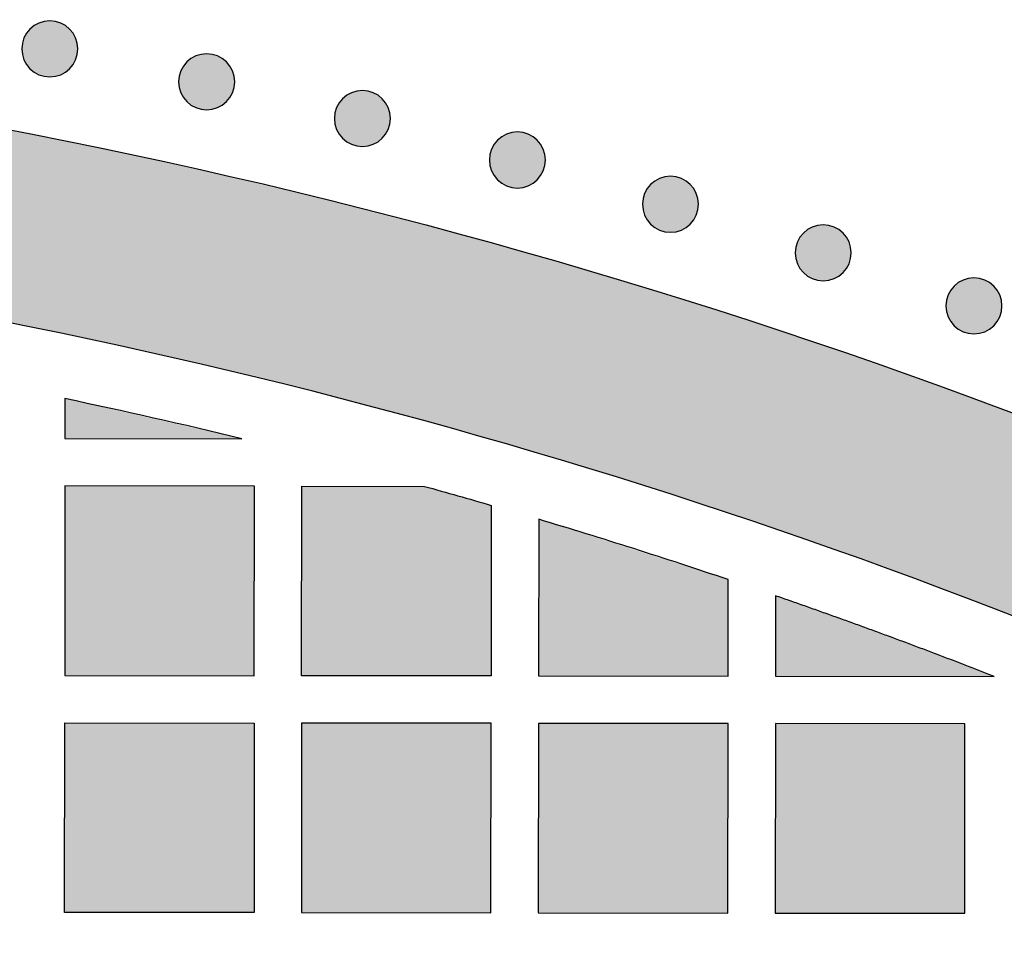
# Model space of a CAD drawing. Header units: millimetres. Extents: x -3873 to -97, y 912 to 4165.
# Tile 559 of 656: x -1581 to -1519, y 3239 to 3297. Entities that reach past the tile are written whole.
import ezdxf

# ---------------------------------------------------------------- set-up
doc = ezdxf.new("R2010")
doc.units = ezdxf.units.MM
doc.layers.add('pattern', color=7, linetype='Continuous', true_color=0x000000)

msp = doc.modelspace()

# ---------------------------------------------------------------- hatches: boundary and pattern name
at = {"layer": 'pattern'}
for points in [[(-1434.479, 3213.175), (-1440.339, 3217.333), (-1446.294, 3221.389), (-1452.341, 3225.34), (-1458.479, 3229.183), (-1464.704, 3232.916), (-1471.012, 3236.535), (-1477.402, 3240.037), (-1483.87, 3243.421), (-1490.412, 3246.684), (-1497.025, 3249.822), (-1503.706, 3252.835), (-1510.451, 3255.719), (-1517.256, 3258.473), (-1524.118, 3261.095), (-1531.032, 3263.584), (-1537.995, 3265.937), (-1545.002, 3268.153), (-1552.05, 3270.232), (-1559.135, 3272.172), (-1566.252, 3273.971), (-1573.398, 3275.631), (-1580.568, 3277.149), (-1587.757, 3278.525), (-1594.963, 3279.759), (-1602.18, 3280.852), (-1609.405, 3281.802), (-1616.633, 3282.611), (-1623.86, 3283.278), (-1631.083, 3283.805), (-1638.296, 3284.192), (-1645.497, 3284.439), (-1652.681, 3284.548), (-1652.669, 3296.548), (-1644.275, 3296.411), (-1635.855, 3296.091), (-1627.416, 3295.586), (-1618.962, 3294.895), (-1610.502, 3294.016), (-1602.039, 3292.948), (-1593.582, 3291.691), (-1585.136, 3290.245), (-1576.707, 3288.609), (-1568.302, 3286.783), (-1559.927, 3284.768), (-1551.589, 3282.565), (-1543.293, 3280.174), (-1535.047, 3277.598), (-1526.856, 3274.836), (-1518.727, 3271.892), (-1510.665, 3268.768), (-1502.677, 3265.465), (-1494.769, 3261.987), (-1486.946, 3258.336), (-1479.213, 3254.516), (-1471.577, 3250.53), (-1464.043, 3246.382), (-1456.615, 3242.075), (-1449.299, 3237.613), (-1442.099, 3233.002), (-1435.02, 3228.244), (-1428.065, 3223.346), (-1421.24, 3218.311), (-1414.548, 3213.144), (-1407.992, 3207.852), (-1401.575, 3202.437), (-1403.718, 3202.747), (-1405.858, 3203.106), (-1407.992, 3203.515), (-1410.119, 3203.973), (-1412.237, 3204.48), (-1414.344, 3205.036), (-1416.439, 3205.641), (-1418.521, 3206.294), (-1420.587, 3206.994), (-1422.635, 3207.742), (-1424.665, 3208.536), (-1426.675, 3209.376), (-1428.662, 3210.261), (-1430.626, 3211.189), (-1432.566, 3212.161)], [(-1580.308, 3295.956), (-1580.28, 3295.983), (-1580.251, 3296.01), (-1580.221, 3296.037), (-1580.19, 3296.063), (-1580.159, 3296.089), (-1580.126, 3296.114), (-1580.093, 3296.139), (-1580.059, 3296.163), (-1580.024, 3296.186), (-1579.988, 3296.209), (-1579.952, 3296.231), (-1579.914, 3296.252), (-1579.876, 3296.273), (-1579.838, 3296.292), (-1579.798, 3296.311), (-1579.758, 3296.329), (-1579.717, 3296.346), (-1579.676, 3296.362), (-1579.634, 3296.377), (-1579.591, 3296.391), (-1579.548, 3296.404), (-1579.505, 3296.416), (-1579.461, 3296.427), (-1579.417, 3296.437), (-1579.372, 3296.446), (-1579.327, 3296.453), (-1579.282, 3296.46), (-1579.236, 3296.465), (-1579.191, 3296.469), (-1579.145, 3296.472), (-1579.099, 3296.474), (-1579.053, 3296.474), (-1579.007, 3296.474), (-1578.961, 3296.472), (-1578.916, 3296.469), (-1578.87, 3296.465), (-1578.824, 3296.459), (-1578.779, 3296.453), (-1578.734, 3296.445), (-1578.69, 3296.436), (-1578.645, 3296.426), (-1578.601, 3296.415), (-1578.558, 3296.403), (-1578.515, 3296.39), (-1578.473, 3296.376), (-1578.431, 3296.361), (-1578.389, 3296.345), (-1578.349, 3296.328), (-1578.309, 3296.31), (-1578.269, 3296.291), (-1578.23, 3296.271), (-1578.192, 3296.251), (-1578.155, 3296.229), (-1578.119, 3296.207), (-1578.083, 3296.184), (-1578.048, 3296.161), (-1578.014, 3296.137), (-1577.981, 3296.112), (-1577.948, 3296.087), (-1577.917, 3296.061), (-1577.886, 3296.035), (-1577.856, 3296.008), (-1577.827, 3295.981), (-1577.799, 3295.953), (-1577.772, 3295.925), (-1577.744, 3295.896), (-1577.718, 3295.866), (-1577.692, 3295.835), (-1577.666, 3295.804), (-1577.641, 3295.771), (-1577.616, 3295.738), (-1577.592, 3295.704), (-1577.569, 3295.669), (-1577.546, 3295.633), (-1577.524, 3295.597), (-1577.503, 3295.559), (-1577.482, 3295.521), (-1577.463, 3295.483), (-1577.444, 3295.443), (-1577.426, 3295.403), (-1577.409, 3295.362), (-1577.393, 3295.321), (-1577.378, 3295.279), (-1577.364, 3295.237), (-1577.351, 3295.194), (-1577.339, 3295.15), (-1577.328, 3295.106), (-1577.318, 3295.062), (-1577.309, 3295.017), (-1577.302, 3294.972), (-1577.295, 3294.927), (-1577.29, 3294.882), (-1577.286, 3294.836), (-1577.283, 3294.79), (-1577.281, 3294.744), (-1577.281, 3294.698), (-1577.281, 3294.652), (-1577.283, 3294.606), (-1577.286, 3294.561), (-1577.29, 3294.515), (-1577.296, 3294.47), (-1577.302, 3294.424), (-1577.31, 3294.379), (-1577.319, 3294.335), (-1577.328, 3294.29), (-1577.339, 3294.247), (-1577.352, 3294.203), (-1577.365, 3294.16), (-1577.379, 3294.118), (-1577.394, 3294.076), (-1577.41, 3294.034), (-1577.427, 3293.994), (-1577.445, 3293.954), (-1577.464, 3293.914), (-1577.484, 3293.876), (-1577.504, 3293.838), (-1577.526, 3293.8), (-1577.548, 3293.764), (-1577.57, 3293.728), (-1577.594, 3293.693), (-1577.618, 3293.659), (-1577.643, 3293.626), (-1577.668, 3293.593), (-1577.694, 3293.562), (-1577.72, 3293.531), (-1577.747, 3293.501), (-1577.774, 3293.472), (-1577.801, 3293.444), (-1577.83, 3293.417), (-1577.859, 3293.39), (-1577.889, 3293.363), (-1577.919, 3293.337), (-1577.951, 3293.311), (-1577.983, 3293.286), (-1578.017, 3293.261), (-1578.051, 3293.237), (-1578.086, 3293.214), (-1578.122, 3293.191), (-1578.158, 3293.169), (-1578.195, 3293.148), (-1578.233, 3293.127), (-1578.272, 3293.108), (-1578.312, 3293.089), (-1578.352, 3293.071), (-1578.392, 3293.054), (-1578.434, 3293.038), (-1578.476, 3293.023), (-1578.518, 3293.009), (-1578.561, 3292.996), (-1578.605, 3292.984), (-1578.649, 3292.973), (-1578.693, 3292.963), (-1578.738, 3292.954), (-1578.783, 3292.947), (-1578.828, 3292.94), (-1578.873, 3292.935), (-1578.919, 3292.931), (-1578.965, 3292.928), (-1579.011, 3292.926), (-1579.057, 3292.926), (-1579.102, 3292.926), (-1579.148, 3292.928), (-1579.194, 3292.931), (-1579.24, 3292.935), (-1579.285, 3292.941), (-1579.33, 3292.947), (-1579.375, 3292.955), (-1579.42, 3292.964), (-1579.464, 3292.974), (-1579.508, 3292.985), (-1579.552, 3292.997), (-1579.595, 3293.01), (-1579.637, 3293.024), (-1579.679, 3293.039), (-1579.72, 3293.055), (-1579.761, 3293.072), (-1579.801, 3293.09), (-1579.841, 3293.109), (-1579.879, 3293.129), (-1579.917, 3293.149), (-1579.955, 3293.171), (-1579.991, 3293.193), (-1580.027, 3293.216), (-1580.062, 3293.239), (-1580.096, 3293.263), (-1580.129, 3293.288), (-1580.161, 3293.313), (-1580.193, 3293.339), (-1580.224, 3293.365), (-1580.254, 3293.392), (-1580.283, 3293.419), (-1580.311, 3293.447), (-1580.338, 3293.475), (-1580.365, 3293.504), (-1580.392, 3293.534), (-1580.418, 3293.564), (-1580.444, 3293.596), (-1580.469, 3293.629), (-1580.494, 3293.662), (-1580.518, 3293.696), (-1580.541, 3293.731), (-1580.564, 3293.767), (-1580.586, 3293.803), (-1580.607, 3293.84), (-1580.628, 3293.879), (-1580.647, 3293.917), (-1580.666, 3293.957), (-1580.684, 3293.997), (-1580.701, 3294.038), (-1580.717, 3294.079), (-1580.732, 3294.121), (-1580.746, 3294.163), (-1580.759, 3294.206), (-1580.771, 3294.25), (-1580.782, 3294.294), (-1580.792, 3294.338), (-1580.801, 3294.383), (-1580.808, 3294.428), (-1580.815, 3294.473), (-1580.82, 3294.518), (-1580.824, 3294.564), (-1580.827, 3294.61), (-1580.829, 3294.656), (-1580.829, 3294.702), (-1580.829, 3294.748), (-1580.827, 3294.793), (-1580.824, 3294.839), (-1580.819, 3294.885), (-1580.814, 3294.93), (-1580.808, 3294.976), (-1580.8, 3295.021), (-1580.791, 3295.065), (-1580.781, 3295.109), (-1580.77, 3295.153), (-1580.758, 3295.197), (-1580.745, 3295.24), (-1580.731, 3295.282), (-1580.716, 3295.324), (-1580.7, 3295.366), (-1580.683, 3295.406), (-1580.665, 3295.446), (-1580.646, 3295.486), (-1580.626, 3295.524), (-1580.605, 3295.562), (-1580.584, 3295.6), (-1580.562, 3295.636), (-1580.539, 3295.672), (-1580.516, 3295.707), (-1580.492, 3295.741), (-1580.467, 3295.774), (-1580.442, 3295.807), (-1580.416, 3295.838), (-1580.39, 3295.869), (-1580.363, 3295.899), (-1580.336, 3295.928)], [(-1570.378, 3293.87), (-1570.349, 3293.898), (-1570.32, 3293.925), (-1570.29, 3293.952), (-1570.26, 3293.978), (-1570.228, 3294.004), (-1570.196, 3294.029), (-1570.162, 3294.054), (-1570.128, 3294.078), (-1570.093, 3294.101), (-1570.057, 3294.124), (-1570.021, 3294.146), (-1569.984, 3294.167), (-1569.946, 3294.187), (-1569.907, 3294.207), (-1569.867, 3294.226), (-1569.827, 3294.244), (-1569.787, 3294.261), (-1569.745, 3294.277), (-1569.703, 3294.292), (-1569.661, 3294.306), (-1569.618, 3294.319), (-1569.574, 3294.331), (-1569.53, 3294.342), (-1569.486, 3294.352), (-1569.441, 3294.36), (-1569.396, 3294.368), (-1569.351, 3294.374), (-1569.306, 3294.38), (-1569.26, 3294.384), (-1569.214, 3294.387), (-1569.168, 3294.388), (-1569.122, 3294.389), (-1569.077, 3294.388), (-1569.031, 3294.386), (-1568.985, 3294.383), (-1568.939, 3294.379), (-1568.894, 3294.374), (-1568.849, 3294.367), (-1568.804, 3294.36), (-1568.759, 3294.351), (-1568.715, 3294.341), (-1568.671, 3294.33), (-1568.627, 3294.318), (-1568.584, 3294.305), (-1568.542, 3294.291), (-1568.5, 3294.275), (-1568.459, 3294.259), (-1568.418, 3294.242), (-1568.378, 3294.224), (-1568.338, 3294.205), (-1568.3, 3294.186), (-1568.262, 3294.165), (-1568.224, 3294.144), (-1568.188, 3294.122), (-1568.152, 3294.099), (-1568.117, 3294.076), (-1568.083, 3294.052), (-1568.05, 3294.027), (-1568.018, 3294.002), (-1567.986, 3293.976), (-1567.955, 3293.95), (-1567.925, 3293.923), (-1567.896, 3293.896), (-1567.868, 3293.868), (-1567.841, 3293.84), (-1567.814, 3293.811), (-1567.787, 3293.781), (-1567.761, 3293.75), (-1567.735, 3293.719), (-1567.71, 3293.686), (-1567.685, 3293.653), (-1567.661, 3293.619), (-1567.638, 3293.584), (-1567.615, 3293.548), (-1567.593, 3293.511), (-1567.572, 3293.474), (-1567.551, 3293.436), (-1567.532, 3293.397), (-1567.513, 3293.358), (-1567.495, 3293.318), (-1567.478, 3293.277), (-1567.462, 3293.236), (-1567.447, 3293.194), (-1567.433, 3293.151), (-1567.42, 3293.108), (-1567.408, 3293.065), (-1567.397, 3293.021), (-1567.387, 3292.977), (-1567.378, 3292.932), (-1567.371, 3292.887), (-1567.364, 3292.842), (-1567.359, 3292.796), (-1567.355, 3292.751), (-1567.352, 3292.705), (-1567.35, 3292.659), (-1567.35, 3292.613), (-1567.35, 3292.567), (-1567.352, 3292.521), (-1567.355, 3292.475), (-1567.359, 3292.43), (-1567.365, 3292.384), (-1567.371, 3292.339), (-1567.379, 3292.294), (-1567.388, 3292.249), (-1567.398, 3292.205), (-1567.409, 3292.161), (-1567.421, 3292.118), (-1567.434, 3292.075), (-1567.448, 3292.032), (-1567.463, 3291.99), (-1567.479, 3291.949), (-1567.496, 3291.908), (-1567.514, 3291.868), (-1567.533, 3291.829), (-1567.553, 3291.79), (-1567.574, 3291.752), (-1567.595, 3291.715), (-1567.617, 3291.678), (-1567.64, 3291.643), (-1567.663, 3291.608), (-1567.687, 3291.574), (-1567.712, 3291.541), (-1567.737, 3291.508), (-1567.763, 3291.477), (-1567.789, 3291.446), (-1567.816, 3291.416), (-1567.843, 3291.387), (-1567.871, 3291.359), (-1567.899, 3291.331), (-1567.928, 3291.304), (-1567.958, 3291.277), (-1567.989, 3291.251), (-1568.02, 3291.226), (-1568.053, 3291.2), (-1568.086, 3291.176), (-1568.12, 3291.152), (-1568.155, 3291.128), (-1568.191, 3291.106), (-1568.227, 3291.084), (-1568.265, 3291.062), (-1568.303, 3291.042), (-1568.341, 3291.022), (-1568.381, 3291.004), (-1568.421, 3290.986), (-1568.462, 3290.969), (-1568.503, 3290.953), (-1568.545, 3290.937), (-1568.588, 3290.923), (-1568.631, 3290.91), (-1568.674, 3290.898), (-1568.718, 3290.887), (-1568.762, 3290.878), (-1568.807, 3290.869), (-1568.852, 3290.861), (-1568.897, 3290.855), (-1568.943, 3290.85), (-1568.988, 3290.846), (-1569.034, 3290.843), (-1569.08, 3290.841), (-1569.126, 3290.84), (-1569.172, 3290.841), (-1569.218, 3290.843), (-1569.263, 3290.846), (-1569.309, 3290.85), (-1569.355, 3290.855), (-1569.4, 3290.862), (-1569.445, 3290.87), (-1569.489, 3290.878), (-1569.534, 3290.888), (-1569.578, 3290.899), (-1569.621, 3290.911), (-1569.664, 3290.924), (-1569.706, 3290.939), (-1569.748, 3290.954), (-1569.79, 3290.97), (-1569.83, 3290.987), (-1569.87, 3291.005), (-1569.91, 3291.024), (-1569.949, 3291.044), (-1569.987, 3291.064), (-1570.024, 3291.085), (-1570.06, 3291.107), (-1570.096, 3291.13), (-1570.131, 3291.154), (-1570.165, 3291.178), (-1570.198, 3291.202), (-1570.231, 3291.228), (-1570.262, 3291.253), (-1570.293, 3291.28), (-1570.323, 3291.306), (-1570.352, 3291.334), (-1570.38, 3291.361), (-1570.407, 3291.389), (-1570.435, 3291.418), (-1570.461, 3291.448), (-1570.487, 3291.479), (-1570.513, 3291.511), (-1570.538, 3291.543), (-1570.563, 3291.577), (-1570.587, 3291.611), (-1570.61, 3291.646), (-1570.633, 3291.681), (-1570.655, 3291.718), (-1570.676, 3291.755), (-1570.697, 3291.793), (-1570.716, 3291.832), (-1570.735, 3291.871), (-1570.753, 3291.911), (-1570.77, 3291.952), (-1570.786, 3291.994), (-1570.801, 3292.036), (-1570.815, 3292.078), (-1570.828, 3292.121), (-1570.84, 3292.164), (-1570.851, 3292.208), (-1570.861, 3292.253), (-1570.87, 3292.297), (-1570.877, 3292.342), (-1570.884, 3292.388), (-1570.889, 3292.433), (-1570.893, 3292.479), (-1570.896, 3292.525), (-1570.898, 3292.57), (-1570.898, 3292.616), (-1570.898, 3292.662), (-1570.896, 3292.708), (-1570.893, 3292.754), (-1570.889, 3292.8), (-1570.883, 3292.845), (-1570.877, 3292.89), (-1570.869, 3292.935), (-1570.86, 3292.98), (-1570.851, 3293.024), (-1570.84, 3293.068), (-1570.827, 3293.111), (-1570.814, 3293.154), (-1570.8, 3293.197), (-1570.785, 3293.239), (-1570.769, 3293.28), (-1570.752, 3293.321), (-1570.734, 3293.361), (-1570.715, 3293.4), (-1570.695, 3293.439), (-1570.675, 3293.477), (-1570.653, 3293.514), (-1570.631, 3293.551), (-1570.609, 3293.586), (-1570.585, 3293.621), (-1570.561, 3293.655), (-1570.536, 3293.689), (-1570.511, 3293.721), (-1570.485, 3293.753), (-1570.459, 3293.783), (-1570.432, 3293.813), (-1570.405, 3293.842)], [(-1560.516, 3291.548), (-1560.488, 3291.576), (-1560.459, 3291.603), (-1560.429, 3291.629), (-1560.398, 3291.656), (-1560.366, 3291.681), (-1560.334, 3291.707), (-1560.3, 3291.731), (-1560.266, 3291.755), (-1560.231, 3291.779), (-1560.196, 3291.801), (-1560.159, 3291.823), (-1560.122, 3291.845), (-1560.084, 3291.865), (-1560.045, 3291.885), (-1560.006, 3291.903), (-1559.965, 3291.921), (-1559.925, 3291.938), (-1559.883, 3291.954), (-1559.841, 3291.969), (-1559.799, 3291.984), (-1559.756, 3291.997), (-1559.712, 3292.009), (-1559.669, 3292.02), (-1559.624, 3292.029), (-1559.58, 3292.038), (-1559.535, 3292.046), (-1559.489, 3292.052), (-1559.444, 3292.057), (-1559.398, 3292.061), (-1559.352, 3292.064), (-1559.307, 3292.066), (-1559.261, 3292.067), (-1559.215, 3292.066), (-1559.169, 3292.064), (-1559.123, 3292.061), (-1559.077, 3292.057), (-1559.032, 3292.052), (-1558.987, 3292.045), (-1558.942, 3292.037), (-1558.897, 3292.029), (-1558.853, 3292.019), (-1558.809, 3292.008), (-1558.765, 3291.996), (-1558.723, 3291.983), (-1558.68, 3291.968), (-1558.638, 3291.953), (-1558.597, 3291.937), (-1558.556, 3291.92), (-1558.516, 3291.902), (-1558.477, 3291.883), (-1558.438, 3291.863), (-1558.4, 3291.843), (-1558.363, 3291.822), (-1558.326, 3291.8), (-1558.29, 3291.777), (-1558.256, 3291.753), (-1558.221, 3291.729), (-1558.188, 3291.705), (-1558.156, 3291.679), (-1558.124, 3291.654), (-1558.094, 3291.627), (-1558.064, 3291.6), (-1558.035, 3291.573), (-1558.007, 3291.546), (-1557.979, 3291.518), (-1557.952, 3291.489), (-1557.925, 3291.459), (-1557.899, 3291.428), (-1557.873, 3291.396), (-1557.848, 3291.364), (-1557.823, 3291.33), (-1557.799, 3291.296), (-1557.776, 3291.261), (-1557.753, 3291.226), (-1557.731, 3291.189), (-1557.71, 3291.152), (-1557.69, 3291.114), (-1557.67, 3291.075), (-1557.651, 3291.036), (-1557.633, 3290.995), (-1557.616, 3290.955), (-1557.6, 3290.913), (-1557.585, 3290.871), (-1557.571, 3290.829), (-1557.558, 3290.786), (-1557.546, 3290.742), (-1557.535, 3290.699), (-1557.525, 3290.654), (-1557.517, 3290.61), (-1557.509, 3290.565), (-1557.503, 3290.519), (-1557.497, 3290.474), (-1557.493, 3290.428), (-1557.49, 3290.382), (-1557.489, 3290.337), (-1557.488, 3290.291), (-1557.489, 3290.245), (-1557.491, 3290.199), (-1557.494, 3290.153), (-1557.498, 3290.107), (-1557.503, 3290.062), (-1557.51, 3290.017), (-1557.517, 3289.972), (-1557.526, 3289.927), (-1557.536, 3289.883), (-1557.547, 3289.839), (-1557.559, 3289.795), (-1557.572, 3289.753), (-1557.586, 3289.71), (-1557.601, 3289.668), (-1557.618, 3289.627), (-1557.635, 3289.586), (-1557.653, 3289.546), (-1557.672, 3289.507), (-1557.691, 3289.468), (-1557.712, 3289.43), (-1557.733, 3289.393), (-1557.755, 3289.356), (-1557.778, 3289.32), (-1557.801, 3289.286), (-1557.825, 3289.251), (-1557.85, 3289.218), (-1557.875, 3289.186), (-1557.901, 3289.154), (-1557.927, 3289.124), (-1557.954, 3289.094), (-1557.981, 3289.065), (-1558.009, 3289.037), (-1558.037, 3289.009), (-1558.066, 3288.982), (-1558.096, 3288.955), (-1558.127, 3288.929), (-1558.158, 3288.903), (-1558.191, 3288.878), (-1558.224, 3288.853), (-1558.258, 3288.829), (-1558.293, 3288.806), (-1558.329, 3288.783), (-1558.366, 3288.761), (-1558.403, 3288.74), (-1558.441, 3288.72), (-1558.48, 3288.7), (-1558.519, 3288.681), (-1558.559, 3288.663), (-1558.6, 3288.646), (-1558.641, 3288.63), (-1558.683, 3288.615), (-1558.726, 3288.601), (-1558.769, 3288.588), (-1558.812, 3288.576), (-1558.856, 3288.565), (-1558.9, 3288.555), (-1558.945, 3288.547), (-1558.99, 3288.539), (-1559.035, 3288.533), (-1559.081, 3288.527), (-1559.126, 3288.523), (-1559.172, 3288.52), (-1559.218, 3288.519), (-1559.264, 3288.518), (-1559.31, 3288.519), (-1559.356, 3288.52), (-1559.402, 3288.524), (-1559.447, 3288.528), (-1559.493, 3288.533), (-1559.538, 3288.54), (-1559.583, 3288.547), (-1559.628, 3288.556), (-1559.672, 3288.566), (-1559.716, 3288.577), (-1559.759, 3288.589), (-1559.802, 3288.602), (-1559.845, 3288.616), (-1559.887, 3288.631), (-1559.928, 3288.648), (-1559.969, 3288.665), (-1560.009, 3288.683), (-1560.048, 3288.702), (-1560.087, 3288.721), (-1560.125, 3288.742), (-1560.162, 3288.763), (-1560.199, 3288.785), (-1560.234, 3288.808), (-1560.269, 3288.831), (-1560.303, 3288.855), (-1560.336, 3288.88), (-1560.369, 3288.905), (-1560.4, 3288.931), (-1560.431, 3288.957), (-1560.461, 3288.984), (-1560.49, 3289.011), (-1560.518, 3289.039), (-1560.546, 3289.067), (-1560.573, 3289.096), (-1560.599, 3289.126), (-1560.626, 3289.157), (-1560.651, 3289.188), (-1560.677, 3289.221), (-1560.701, 3289.254), (-1560.725, 3289.288), (-1560.749, 3289.323), (-1560.771, 3289.359), (-1560.793, 3289.396), (-1560.815, 3289.433), (-1560.835, 3289.471), (-1560.855, 3289.51), (-1560.873, 3289.549), (-1560.891, 3289.589), (-1560.908, 3289.63), (-1560.924, 3289.671), (-1560.939, 3289.713), (-1560.954, 3289.756), (-1560.967, 3289.799), (-1560.979, 3289.842), (-1560.99, 3289.886), (-1560.999, 3289.93), (-1561.008, 3289.975), (-1561.016, 3290.02), (-1561.022, 3290.065), (-1561.027, 3290.111), (-1561.031, 3290.156), (-1561.034, 3290.202), (-1561.036, 3290.248), (-1561.037, 3290.294), (-1561.036, 3290.34), (-1561.034, 3290.386), (-1561.031, 3290.432), (-1561.027, 3290.477), (-1561.022, 3290.523), (-1561.015, 3290.568), (-1561.007, 3290.613), (-1560.999, 3290.658), (-1560.989, 3290.702), (-1560.978, 3290.746), (-1560.966, 3290.789), (-1560.953, 3290.832), (-1560.938, 3290.875), (-1560.923, 3290.917), (-1560.907, 3290.958), (-1560.89, 3290.999), (-1560.872, 3291.039), (-1560.853, 3291.078), (-1560.833, 3291.117), (-1560.813, 3291.155), (-1560.792, 3291.192), (-1560.77, 3291.229), (-1560.747, 3291.264), (-1560.723, 3291.299), (-1560.699, 3291.333), (-1560.675, 3291.366), (-1560.649, 3291.399), (-1560.624, 3291.43), (-1560.597, 3291.461), (-1560.57, 3291.491), (-1560.543, 3291.52)], [(-1550.702, 3288.92), (-1550.674, 3288.947), (-1550.645, 3288.974), (-1550.615, 3289.001), (-1550.584, 3289.027), (-1550.552, 3289.053), (-1550.52, 3289.078), (-1550.487, 3289.103), (-1550.452, 3289.127), (-1550.417, 3289.15), (-1550.382, 3289.173), (-1550.345, 3289.195), (-1550.308, 3289.216), (-1550.27, 3289.236), (-1550.231, 3289.256), (-1550.192, 3289.275), (-1550.152, 3289.293), (-1550.111, 3289.31), (-1550.069, 3289.326), (-1550.027, 3289.341), (-1549.985, 3289.355), (-1549.942, 3289.368), (-1549.899, 3289.38), (-1549.855, 3289.391), (-1549.81, 3289.401), (-1549.766, 3289.409), (-1549.721, 3289.417), (-1549.675, 3289.423), (-1549.63, 3289.429), (-1549.584, 3289.433), (-1549.539, 3289.436), (-1549.493, 3289.438), (-1549.447, 3289.438), (-1549.401, 3289.437), (-1549.355, 3289.436), (-1549.309, 3289.433), (-1549.263, 3289.428), (-1549.218, 3289.423), (-1549.173, 3289.417), (-1549.128, 3289.409), (-1549.083, 3289.4), (-1549.039, 3289.39), (-1548.995, 3289.379), (-1548.952, 3289.367), (-1548.909, 3289.354), (-1548.866, 3289.34), (-1548.824, 3289.325), (-1548.783, 3289.309), (-1548.742, 3289.291), (-1548.702, 3289.273), (-1548.663, 3289.255), (-1548.624, 3289.235), (-1548.586, 3289.214), (-1548.549, 3289.193), (-1548.512, 3289.171), (-1548.477, 3289.148), (-1548.442, 3289.125), (-1548.408, 3289.101), (-1548.374, 3289.076), (-1548.342, 3289.051), (-1548.31, 3289.025), (-1548.28, 3288.999), (-1548.25, 3288.972), (-1548.221, 3288.945), (-1548.193, 3288.917), (-1548.165, 3288.889), (-1548.138, 3288.86), (-1548.111, 3288.83), (-1548.085, 3288.799), (-1548.059, 3288.768), (-1548.034, 3288.735), (-1548.009, 3288.702), (-1547.985, 3288.668), (-1547.962, 3288.633), (-1547.939, 3288.597), (-1547.917, 3288.561), (-1547.896, 3288.523), (-1547.876, 3288.485), (-1547.856, 3288.446), (-1547.837, 3288.407), (-1547.819, 3288.367), (-1547.802, 3288.326), (-1547.786, 3288.285), (-1547.771, 3288.243), (-1547.757, 3288.2), (-1547.744, 3288.157), (-1547.732, 3288.114), (-1547.721, 3288.07), (-1547.711, 3288.026), (-1547.703, 3287.981), (-1547.695, 3287.936), (-1547.689, 3287.891), (-1547.683, 3287.845), (-1547.679, 3287.8), (-1547.676, 3287.754), (-1547.675, 3287.708), (-1547.674, 3287.662), (-1547.675, 3287.616), (-1547.677, 3287.57), (-1547.68, 3287.524), (-1547.684, 3287.479), (-1547.689, 3287.433), (-1547.696, 3287.388), (-1547.703, 3287.343), (-1547.712, 3287.299), (-1547.722, 3287.254), (-1547.733, 3287.21), (-1547.745, 3287.167), (-1547.758, 3287.124), (-1547.772, 3287.081), (-1547.788, 3287.04), (-1547.804, 3286.998), (-1547.821, 3286.958), (-1547.839, 3286.917), (-1547.858, 3286.878), (-1547.877, 3286.839), (-1547.898, 3286.801), (-1547.919, 3286.764), (-1547.941, 3286.728), (-1547.964, 3286.692), (-1547.987, 3286.657), (-1548.011, 3286.623), (-1548.036, 3286.59), (-1548.061, 3286.557), (-1548.087, 3286.526), (-1548.113, 3286.495), (-1548.14, 3286.465), (-1548.167, 3286.436), (-1548.195, 3286.408), (-1548.223, 3286.38), (-1548.252, 3286.353), (-1548.282, 3286.327), (-1548.313, 3286.3), (-1548.344, 3286.275), (-1548.377, 3286.249), (-1548.41, 3286.225), (-1548.444, 3286.201), (-1548.479, 3286.177), (-1548.515, 3286.155), (-1548.552, 3286.133), (-1548.589, 3286.112), (-1548.627, 3286.091), (-1548.666, 3286.071), (-1548.705, 3286.053), (-1548.745, 3286.035), (-1548.786, 3286.018), (-1548.827, 3286.002), (-1548.869, 3285.987), (-1548.912, 3285.973), (-1548.955, 3285.96), (-1548.998, 3285.948), (-1549.042, 3285.937), (-1549.086, 3285.927), (-1549.131, 3285.918), (-1549.176, 3285.91), (-1549.221, 3285.904), (-1549.267, 3285.899), (-1549.312, 3285.895), (-1549.358, 3285.892), (-1549.404, 3285.89), (-1549.45, 3285.889), (-1549.496, 3285.89), (-1549.542, 3285.892), (-1549.588, 3285.895), (-1549.633, 3285.899), (-1549.679, 3285.904), (-1549.724, 3285.911), (-1549.769, 3285.919), (-1549.814, 3285.927), (-1549.858, 3285.937), (-1549.902, 3285.948), (-1549.945, 3285.96), (-1549.988, 3285.974), (-1550.031, 3285.988), (-1550.073, 3286.003), (-1550.114, 3286.019), (-1550.155, 3286.036), (-1550.195, 3286.054), (-1550.234, 3286.073), (-1550.273, 3286.093), (-1550.311, 3286.113), (-1550.348, 3286.134), (-1550.385, 3286.157), (-1550.42, 3286.179), (-1550.455, 3286.203), (-1550.489, 3286.227), (-1550.523, 3286.252), (-1550.555, 3286.277), (-1550.586, 3286.303), (-1550.617, 3286.329), (-1550.647, 3286.356), (-1550.676, 3286.383), (-1550.704, 3286.41), (-1550.732, 3286.439), (-1550.759, 3286.468), (-1550.786, 3286.497), (-1550.812, 3286.528), (-1550.837, 3286.56), (-1550.863, 3286.592), (-1550.887, 3286.626), (-1550.911, 3286.66), (-1550.935, 3286.695), (-1550.957, 3286.73), (-1550.979, 3286.767), (-1551.001, 3286.804), (-1551.021, 3286.842), (-1551.041, 3286.881), (-1551.059, 3286.921), (-1551.077, 3286.961), (-1551.094, 3287.001), (-1551.11, 3287.043), (-1551.126, 3287.085), (-1551.14, 3287.127), (-1551.153, 3287.17), (-1551.165, 3287.214), (-1551.176, 3287.258), (-1551.185, 3287.302), (-1551.194, 3287.347), (-1551.202, 3287.391), (-1551.208, 3287.437), (-1551.213, 3287.482), (-1551.217, 3287.528), (-1551.22, 3287.574), (-1551.222, 3287.62), (-1551.223, 3287.665), (-1551.222, 3287.711), (-1551.22, 3287.757), (-1551.217, 3287.803), (-1551.213, 3287.849), (-1551.208, 3287.894), (-1551.201, 3287.939), (-1551.193, 3287.984), (-1551.185, 3288.029), (-1551.175, 3288.073), (-1551.164, 3288.117), (-1551.152, 3288.161), (-1551.139, 3288.204), (-1551.124, 3288.246), (-1551.109, 3288.288), (-1551.093, 3288.329), (-1551.076, 3288.37), (-1551.058, 3288.41), (-1551.039, 3288.45), (-1551.02, 3288.488), (-1550.999, 3288.526), (-1550.978, 3288.563), (-1550.956, 3288.6), (-1550.933, 3288.636), (-1550.909, 3288.671), (-1550.885, 3288.705), (-1550.861, 3288.738), (-1550.835, 3288.77), (-1550.81, 3288.802), (-1550.783, 3288.833), (-1550.757, 3288.862), (-1550.729, 3288.891)], [(-1541.01, 3286.115), (-1540.982, 3286.143), (-1540.953, 3286.17), (-1540.923, 3286.197), (-1540.892, 3286.223), (-1540.861, 3286.249), (-1540.828, 3286.274), (-1540.795, 3286.298), (-1540.761, 3286.322), (-1540.726, 3286.346), (-1540.69, 3286.369), (-1540.654, 3286.39), (-1540.616, 3286.412), (-1540.578, 3286.432), (-1540.539, 3286.452), (-1540.5, 3286.471), (-1540.46, 3286.489), (-1540.419, 3286.506), (-1540.378, 3286.522), (-1540.336, 3286.537), (-1540.293, 3286.551), (-1540.25, 3286.564), (-1540.207, 3286.576), (-1540.163, 3286.587), (-1540.119, 3286.597), (-1540.074, 3286.605), (-1540.029, 3286.613), (-1539.984, 3286.619), (-1539.938, 3286.624), (-1539.893, 3286.629), (-1539.847, 3286.632), (-1539.801, 3286.633), (-1539.755, 3286.634), (-1539.709, 3286.633), (-1539.663, 3286.631), (-1539.617, 3286.628), (-1539.572, 3286.624), (-1539.526, 3286.619), (-1539.481, 3286.612), (-1539.436, 3286.605), (-1539.391, 3286.596), (-1539.347, 3286.586), (-1539.303, 3286.575), (-1539.26, 3286.563), (-1539.217, 3286.55), (-1539.174, 3286.536), (-1539.133, 3286.52), (-1539.091, 3286.504), (-1539.05, 3286.487), (-1539.01, 3286.469), (-1538.971, 3286.45), (-1538.932, 3286.431), (-1538.894, 3286.41), (-1538.857, 3286.389), (-1538.821, 3286.367), (-1538.785, 3286.344), (-1538.75, 3286.321), (-1538.716, 3286.296), (-1538.683, 3286.272), (-1538.65, 3286.246), (-1538.619, 3286.221), (-1538.588, 3286.194), (-1538.558, 3286.168), (-1538.529, 3286.14), (-1538.501, 3286.113), (-1538.473, 3286.085), (-1538.446, 3286.056), (-1538.42, 3286.026), (-1538.393, 3285.995), (-1538.368, 3285.963), (-1538.342, 3285.931), (-1538.318, 3285.898), (-1538.294, 3285.863), (-1538.27, 3285.829), (-1538.248, 3285.793), (-1538.226, 3285.756), (-1538.204, 3285.719), (-1538.184, 3285.681), (-1538.164, 3285.642), (-1538.146, 3285.603), (-1538.128, 3285.563), (-1538.111, 3285.522), (-1538.095, 3285.481), (-1538.08, 3285.439), (-1538.066, 3285.396), (-1538.052, 3285.353), (-1538.04, 3285.31), (-1538.03, 3285.266), (-1538.02, 3285.221), (-1538.011, 3285.177), (-1538.003, 3285.132), (-1537.997, 3285.087), (-1537.992, 3285.041), (-1537.988, 3284.995), (-1537.985, 3284.95), (-1537.983, 3284.904), (-1537.982, 3284.858), (-1537.983, 3284.812), (-1537.985, 3284.766), (-1537.988, 3284.72), (-1537.992, 3284.675), (-1537.997, 3284.629), (-1538.004, 3284.584), (-1538.012, 3284.539), (-1538.02, 3284.494), (-1538.03, 3284.45), (-1538.041, 3284.406), (-1538.053, 3284.363), (-1538.067, 3284.32), (-1538.081, 3284.277), (-1538.096, 3284.235), (-1538.112, 3284.194), (-1538.129, 3284.153), (-1538.147, 3284.113), (-1538.166, 3284.074), (-1538.186, 3284.035), (-1538.206, 3283.997), (-1538.227, 3283.96), (-1538.25, 3283.923), (-1538.272, 3283.888), (-1538.296, 3283.853), (-1538.32, 3283.819), (-1538.344, 3283.785), (-1538.37, 3283.753), (-1538.396, 3283.721), (-1538.422, 3283.691), (-1538.449, 3283.661), (-1538.476, 3283.632), (-1538.503, 3283.604), (-1538.531, 3283.576), (-1538.561, 3283.549), (-1538.59, 3283.522), (-1538.621, 3283.496), (-1538.653, 3283.47), (-1538.685, 3283.445), (-1538.719, 3283.421), (-1538.753, 3283.397), (-1538.788, 3283.373), (-1538.823, 3283.351), (-1538.86, 3283.329), (-1538.897, 3283.307), (-1538.935, 3283.287), (-1538.974, 3283.267), (-1539.013, 3283.248), (-1539.054, 3283.23), (-1539.094, 3283.213), (-1539.136, 3283.197), (-1539.178, 3283.182), (-1539.22, 3283.168), (-1539.263, 3283.155), (-1539.307, 3283.143), (-1539.351, 3283.132), (-1539.395, 3283.123), (-1539.439, 3283.114), (-1539.484, 3283.106), (-1539.53, 3283.1), (-1539.575, 3283.095), (-1539.621, 3283.09), (-1539.667, 3283.087), (-1539.712, 3283.086), (-1539.758, 3283.085), (-1539.804, 3283.086), (-1539.85, 3283.088), (-1539.896, 3283.091), (-1539.942, 3283.095), (-1539.987, 3283.1), (-1540.032, 3283.107), (-1540.077, 3283.114), (-1540.122, 3283.123), (-1540.166, 3283.133), (-1540.21, 3283.144), (-1540.254, 3283.156), (-1540.297, 3283.169), (-1540.339, 3283.183), (-1540.381, 3283.199), (-1540.422, 3283.215), (-1540.463, 3283.232), (-1540.503, 3283.25), (-1540.542, 3283.269), (-1540.581, 3283.288), (-1540.619, 3283.309), (-1540.656, 3283.33), (-1540.693, 3283.352), (-1540.729, 3283.375), (-1540.763, 3283.398), (-1540.798, 3283.423), (-1540.831, 3283.447), (-1540.863, 3283.473), (-1540.895, 3283.498), (-1540.926, 3283.525), (-1540.955, 3283.551), (-1540.984, 3283.579), (-1541.013, 3283.606), (-1541.04, 3283.634), (-1541.067, 3283.663), (-1541.094, 3283.693), (-1541.12, 3283.724), (-1541.146, 3283.756), (-1541.171, 3283.788), (-1541.196, 3283.821), (-1541.22, 3283.856), (-1541.243, 3283.89), (-1541.266, 3283.926), (-1541.288, 3283.963), (-1541.309, 3284), (-1541.329, 3284.038), (-1541.349, 3284.077), (-1541.368, 3284.116), (-1541.386, 3284.156), (-1541.403, 3284.197), (-1541.419, 3284.238), (-1541.434, 3284.28), (-1541.448, 3284.323), (-1541.461, 3284.366), (-1541.473, 3284.409), (-1541.484, 3284.453), (-1541.494, 3284.498), (-1541.502, 3284.542), (-1541.51, 3284.587), (-1541.516, 3284.632), (-1541.522, 3284.678), (-1541.526, 3284.724), (-1541.529, 3284.769), (-1541.53, 3284.815), (-1541.531, 3284.861), (-1541.53, 3284.907), (-1541.529, 3284.953), (-1541.526, 3284.999), (-1541.521, 3285.044), (-1541.516, 3285.09), (-1541.509, 3285.135), (-1541.502, 3285.18), (-1541.493, 3285.225), (-1541.483, 3285.269), (-1541.472, 3285.313), (-1541.46, 3285.356), (-1541.447, 3285.399), (-1541.433, 3285.442), (-1541.418, 3285.484), (-1541.401, 3285.525), (-1541.384, 3285.566), (-1541.366, 3285.606), (-1541.348, 3285.645), (-1541.328, 3285.684), (-1541.307, 3285.722), (-1541.286, 3285.759), (-1541.264, 3285.796), (-1541.241, 3285.831), (-1541.218, 3285.866), (-1541.194, 3285.9), (-1541.169, 3285.934), (-1541.144, 3285.966), (-1541.118, 3285.998), (-1541.092, 3286.028), (-1541.065, 3286.058), (-1541.038, 3286.087)], [(-1531.34, 3283.041), (-1531.312, 3283.069), (-1531.283, 3283.096), (-1531.253, 3283.122), (-1531.222, 3283.149), (-1531.191, 3283.174), (-1531.158, 3283.2), (-1531.125, 3283.224), (-1531.091, 3283.248), (-1531.056, 3283.272), (-1531.02, 3283.294), (-1530.984, 3283.316), (-1530.946, 3283.337), (-1530.908, 3283.358), (-1530.87, 3283.378), (-1530.83, 3283.396), (-1530.79, 3283.414), (-1530.749, 3283.431), (-1530.708, 3283.447), (-1530.666, 3283.462), (-1530.624, 3283.476), (-1530.581, 3283.489), (-1530.537, 3283.501), (-1530.493, 3283.512), (-1530.449, 3283.522), (-1530.404, 3283.531), (-1530.359, 3283.539), (-1530.314, 3283.545), (-1530.269, 3283.55), (-1530.223, 3283.554), (-1530.177, 3283.557), (-1530.131, 3283.559), (-1530.085, 3283.56), (-1530.039, 3283.559), (-1529.993, 3283.557), (-1529.948, 3283.554), (-1529.902, 3283.55), (-1529.857, 3283.545), (-1529.811, 3283.538), (-1529.766, 3283.53), (-1529.722, 3283.522), (-1529.677, 3283.512), (-1529.634, 3283.501), (-1529.59, 3283.489), (-1529.547, 3283.475), (-1529.505, 3283.461), (-1529.463, 3283.446), (-1529.421, 3283.43), (-1529.381, 3283.413), (-1529.341, 3283.395), (-1529.301, 3283.376), (-1529.263, 3283.356), (-1529.225, 3283.336), (-1529.187, 3283.315), (-1529.151, 3283.292), (-1529.115, 3283.27), (-1529.08, 3283.246), (-1529.046, 3283.222), (-1529.013, 3283.197), (-1528.98, 3283.172), (-1528.949, 3283.146), (-1528.918, 3283.12), (-1528.888, 3283.093), (-1528.859, 3283.066), (-1528.831, 3283.039), (-1528.804, 3283.01), (-1528.777, 3282.981), (-1528.75, 3282.952), (-1528.724, 3282.921), (-1528.698, 3282.889), (-1528.673, 3282.857), (-1528.648, 3282.823), (-1528.624, 3282.789), (-1528.601, 3282.754), (-1528.578, 3282.719), (-1528.556, 3282.682), (-1528.535, 3282.645), (-1528.514, 3282.607), (-1528.495, 3282.568), (-1528.476, 3282.529), (-1528.458, 3282.488), (-1528.441, 3282.448), (-1528.425, 3282.406), (-1528.41, 3282.364), (-1528.396, 3282.322), (-1528.383, 3282.279), (-1528.371, 3282.235), (-1528.36, 3282.191), (-1528.35, 3282.147), (-1528.341, 3282.102), (-1528.334, 3282.058), (-1528.327, 3282.012), (-1528.322, 3281.967), (-1528.318, 3281.921), (-1528.315, 3281.875), (-1528.313, 3281.829), (-1528.313, 3281.784), (-1528.313, 3281.738), (-1528.315, 3281.692), (-1528.318, 3281.646), (-1528.322, 3281.6), (-1528.328, 3281.555), (-1528.334, 3281.51), (-1528.342, 3281.465), (-1528.351, 3281.42), (-1528.361, 3281.376), (-1528.372, 3281.332), (-1528.384, 3281.288), (-1528.397, 3281.245), (-1528.411, 3281.203), (-1528.426, 3281.161), (-1528.442, 3281.12), (-1528.459, 3281.079), (-1528.477, 3281.039), (-1528.496, 3280.999), (-1528.516, 3280.961), (-1528.536, 3280.923), (-1528.558, 3280.886), (-1528.58, 3280.849), (-1528.603, 3280.813), (-1528.626, 3280.778), (-1528.65, 3280.744), (-1528.675, 3280.711), (-1528.7, 3280.679), (-1528.726, 3280.647), (-1528.752, 3280.616), (-1528.779, 3280.587), (-1528.806, 3280.558), (-1528.834, 3280.529), (-1528.862, 3280.502), (-1528.891, 3280.475), (-1528.921, 3280.448), (-1528.951, 3280.422), (-1528.983, 3280.396), (-1529.016, 3280.371), (-1529.049, 3280.346), (-1529.083, 3280.322), (-1529.118, 3280.299), (-1529.154, 3280.276), (-1529.19, 3280.254), (-1529.227, 3280.233), (-1529.266, 3280.213), (-1529.304, 3280.193), (-1529.344, 3280.174), (-1529.384, 3280.156), (-1529.425, 3280.139), (-1529.466, 3280.123), (-1529.508, 3280.108), (-1529.55, 3280.094), (-1529.593, 3280.081), (-1529.637, 3280.069), (-1529.681, 3280.058), (-1529.725, 3280.048), (-1529.77, 3280.04), (-1529.815, 3280.032), (-1529.86, 3280.026), (-1529.905, 3280.02), (-1529.951, 3280.016), (-1529.997, 3280.013), (-1530.043, 3280.011), (-1530.089, 3280.011), (-1530.135, 3280.012), (-1530.18, 3280.013), (-1530.226, 3280.016), (-1530.272, 3280.021), (-1530.317, 3280.026), (-1530.363, 3280.032), (-1530.408, 3280.04), (-1530.452, 3280.049), (-1530.496, 3280.059), (-1530.54, 3280.07), (-1530.584, 3280.082), (-1530.627, 3280.095), (-1530.669, 3280.109), (-1530.711, 3280.124), (-1530.753, 3280.14), (-1530.793, 3280.158), (-1530.833, 3280.176), (-1530.873, 3280.194), (-1530.911, 3280.214), (-1530.949, 3280.235), (-1530.987, 3280.256), (-1531.023, 3280.278), (-1531.059, 3280.301), (-1531.094, 3280.324), (-1531.128, 3280.348), (-1531.161, 3280.373), (-1531.194, 3280.398), (-1531.225, 3280.424), (-1531.256, 3280.45), (-1531.286, 3280.477), (-1531.315, 3280.504), (-1531.343, 3280.532), (-1531.37, 3280.56), (-1531.397, 3280.589), (-1531.424, 3280.619), (-1531.45, 3280.65), (-1531.476, 3280.681), (-1531.501, 3280.714), (-1531.526, 3280.747), (-1531.55, 3280.781), (-1531.573, 3280.816), (-1531.596, 3280.852), (-1531.618, 3280.888), (-1531.639, 3280.926), (-1531.66, 3280.964), (-1531.679, 3281.003), (-1531.698, 3281.042), (-1531.716, 3281.082), (-1531.733, 3281.123), (-1531.749, 3281.164), (-1531.764, 3281.206), (-1531.778, 3281.249), (-1531.791, 3281.292), (-1531.803, 3281.335), (-1531.814, 3281.379), (-1531.824, 3281.423), (-1531.833, 3281.468), (-1531.84, 3281.513), (-1531.847, 3281.558), (-1531.852, 3281.604), (-1531.856, 3281.649), (-1531.859, 3281.695), (-1531.861, 3281.741), (-1531.861, 3281.787), (-1531.861, 3281.833), (-1531.859, 3281.879), (-1531.856, 3281.925), (-1531.852, 3281.97), (-1531.846, 3282.016), (-1531.84, 3282.061), (-1531.832, 3282.106), (-1531.823, 3282.15), (-1531.813, 3282.195), (-1531.802, 3282.239), (-1531.79, 3282.282), (-1531.777, 3282.325), (-1531.763, 3282.368), (-1531.748, 3282.409), (-1531.732, 3282.451), (-1531.715, 3282.491), (-1531.697, 3282.532), (-1531.678, 3282.571), (-1531.658, 3282.61), (-1531.638, 3282.648), (-1531.616, 3282.685), (-1531.594, 3282.721), (-1531.571, 3282.757), (-1531.548, 3282.792), (-1531.524, 3282.826), (-1531.499, 3282.859), (-1531.474, 3282.892), (-1531.448, 3282.923), (-1531.422, 3282.954), (-1531.395, 3282.984), (-1531.368, 3283.013)], [(-1521.798, 3279.684), (-1521.769, 3279.712), (-1521.74, 3279.739), (-1521.711, 3279.766), (-1521.68, 3279.792), (-1521.648, 3279.817), (-1521.616, 3279.843), (-1521.582, 3279.867), (-1521.548, 3279.891), (-1521.513, 3279.915), (-1521.478, 3279.937), (-1521.441, 3279.959), (-1521.404, 3279.981), (-1521.366, 3280.001), (-1521.327, 3280.021), (-1521.288, 3280.04), (-1521.247, 3280.057), (-1521.207, 3280.074), (-1521.165, 3280.09), (-1521.123, 3280.106), (-1521.081, 3280.12), (-1521.038, 3280.133), (-1520.994, 3280.145), (-1520.95, 3280.156), (-1520.906, 3280.165), (-1520.861, 3280.174), (-1520.817, 3280.182), (-1520.771, 3280.188), (-1520.726, 3280.193), (-1520.68, 3280.197), (-1520.634, 3280.2), (-1520.588, 3280.202), (-1520.543, 3280.203), (-1520.497, 3280.202), (-1520.451, 3280.2), (-1520.405, 3280.197), (-1520.359, 3280.193), (-1520.314, 3280.188), (-1520.269, 3280.181), (-1520.224, 3280.173), (-1520.179, 3280.165), (-1520.135, 3280.155), (-1520.091, 3280.144), (-1520.047, 3280.132), (-1520.004, 3280.119), (-1519.962, 3280.104), (-1519.92, 3280.089), (-1519.879, 3280.073), (-1519.838, 3280.056), (-1519.798, 3280.038), (-1519.758, 3280.019), (-1519.72, 3280), (-1519.682, 3279.979), (-1519.645, 3279.958), (-1519.608, 3279.936), (-1519.572, 3279.913), (-1519.537, 3279.889), (-1519.503, 3279.865), (-1519.47, 3279.841), (-1519.438, 3279.815), (-1519.406, 3279.79), (-1519.375, 3279.763), (-1519.346, 3279.737), (-1519.317, 3279.709), (-1519.288, 3279.682), (-1519.261, 3279.654), (-1519.234, 3279.625), (-1519.207, 3279.595), (-1519.181, 3279.564), (-1519.155, 3279.532), (-1519.13, 3279.5), (-1519.105, 3279.467), (-1519.081, 3279.432), (-1519.058, 3279.397), (-1519.035, 3279.362), (-1519.013, 3279.325), (-1518.992, 3279.288), (-1518.972, 3279.25), (-1518.952, 3279.211), (-1518.933, 3279.172), (-1518.915, 3279.132), (-1518.898, 3279.091), (-1518.882, 3279.049), (-1518.867, 3279.007), (-1518.853, 3278.965), (-1518.84, 3278.922), (-1518.828, 3278.879), (-1518.817, 3278.835), (-1518.807, 3278.79), (-1518.799, 3278.746), (-1518.791, 3278.701), (-1518.785, 3278.655), (-1518.779, 3278.61), (-1518.775, 3278.564), (-1518.772, 3278.519), (-1518.77, 3278.473), (-1518.77, 3278.427), (-1518.771, 3278.381), (-1518.772, 3278.335), (-1518.775, 3278.289), (-1518.78, 3278.243), (-1518.785, 3278.198), (-1518.791, 3278.153), (-1518.799, 3278.108), (-1518.808, 3278.063), (-1518.818, 3278.019), (-1518.829, 3277.975), (-1518.841, 3277.932), (-1518.854, 3277.889), (-1518.868, 3277.846), (-1518.883, 3277.804), (-1518.899, 3277.763), (-1518.917, 3277.722), (-1518.935, 3277.682), (-1518.953, 3277.643), (-1518.973, 3277.604), (-1518.994, 3277.566), (-1519.015, 3277.529), (-1519.037, 3277.492), (-1519.06, 3277.457), (-1519.083, 3277.422), (-1519.107, 3277.388), (-1519.132, 3277.354), (-1519.157, 3277.322), (-1519.183, 3277.29), (-1519.209, 3277.26), (-1519.236, 3277.23), (-1519.263, 3277.201), (-1519.291, 3277.173), (-1519.319, 3277.145), (-1519.348, 3277.118), (-1519.378, 3277.091), (-1519.409, 3277.065), (-1519.44, 3277.039), (-1519.473, 3277.014), (-1519.506, 3276.989), (-1519.54, 3276.965), (-1519.575, 3276.942), (-1519.611, 3276.919), (-1519.647, 3276.897), (-1519.685, 3276.876), (-1519.723, 3276.856), (-1519.762, 3276.836), (-1519.801, 3276.817), (-1519.841, 3276.799), (-1519.882, 3276.782), (-1519.923, 3276.766), (-1519.965, 3276.751), (-1520.008, 3276.737), (-1520.051, 3276.724), (-1520.094, 3276.712), (-1520.138, 3276.701), (-1520.182, 3276.691), (-1520.227, 3276.683), (-1520.272, 3276.675), (-1520.317, 3276.669), (-1520.363, 3276.663), (-1520.408, 3276.659), (-1520.454, 3276.656), (-1520.5, 3276.655), (-1520.546, 3276.654), (-1520.592, 3276.655), (-1520.638, 3276.657), (-1520.684, 3276.66), (-1520.729, 3276.664), (-1520.775, 3276.669), (-1520.82, 3276.676), (-1520.865, 3276.683), (-1520.909, 3276.692), (-1520.954, 3276.702), (-1520.998, 3276.713), (-1521.041, 3276.725), (-1521.084, 3276.738), (-1521.127, 3276.752), (-1521.168, 3276.768), (-1521.21, 3276.784), (-1521.25, 3276.801), (-1521.291, 3276.819), (-1521.33, 3276.838), (-1521.369, 3276.857), (-1521.407, 3276.878), (-1521.444, 3276.899), (-1521.48, 3276.921), (-1521.516, 3276.944), (-1521.551, 3276.967), (-1521.585, 3276.991), (-1521.618, 3277.016), (-1521.651, 3277.041), (-1521.682, 3277.067), (-1521.713, 3277.093), (-1521.743, 3277.12), (-1521.772, 3277.147), (-1521.8, 3277.175), (-1521.828, 3277.203), (-1521.855, 3277.232), (-1521.881, 3277.262), (-1521.908, 3277.293), (-1521.933, 3277.325), (-1521.959, 3277.357), (-1521.983, 3277.39), (-1522.007, 3277.424), (-1522.031, 3277.459), (-1522.053, 3277.495), (-1522.075, 3277.532), (-1522.096, 3277.569), (-1522.117, 3277.607), (-1522.137, 3277.646), (-1522.155, 3277.685), (-1522.173, 3277.725), (-1522.19, 3277.766), (-1522.206, 3277.807), (-1522.221, 3277.849), (-1522.235, 3277.892), (-1522.248, 3277.935), (-1522.26, 3277.978), (-1522.271, 3278.022), (-1522.281, 3278.066), (-1522.29, 3278.111), (-1522.298, 3278.156), (-1522.304, 3278.201), (-1522.309, 3278.247), (-1522.313, 3278.292), (-1522.316, 3278.338), (-1522.318, 3278.384), (-1522.319, 3278.43), (-1522.318, 3278.476), (-1522.316, 3278.522), (-1522.313, 3278.568), (-1522.309, 3278.613), (-1522.304, 3278.659), (-1522.297, 3278.704), (-1522.289, 3278.749), (-1522.281, 3278.794), (-1522.271, 3278.838), (-1522.26, 3278.882), (-1522.248, 3278.925), (-1522.234, 3278.968), (-1522.22, 3279.011), (-1522.205, 3279.053), (-1522.189, 3279.094), (-1522.172, 3279.135), (-1522.154, 3279.175), (-1522.135, 3279.214), (-1522.115, 3279.253), (-1522.095, 3279.291), (-1522.074, 3279.328), (-1522.051, 3279.365), (-1522.029, 3279.4), (-1522.005, 3279.435), (-1521.981, 3279.469), (-1521.956, 3279.503), (-1521.931, 3279.535), (-1521.905, 3279.567), (-1521.879, 3279.597), (-1521.852, 3279.627), (-1521.825, 3279.656)], [(-1566.897, 3270.012), (-1578.094, 3272.554), (-1578.096, 3270.022)], [(-1578.11, 3255.022), (-1566.111, 3255.011), (-1566.099, 3267.011), (-1578.099, 3267.022)], [(-1555.336, 3267), (-1551.1, 3265.797), (-1551.111, 3254.996), (-1563.11, 3255.008), (-1563.099, 3267.008)], [(-1536.105, 3261.095), (-1548.101, 3264.912), (-1548.111, 3254.994), (-1536.111, 3254.982)], [(-1533.105, 3260.07), (-1533.11, 3254.979), (-1519.269, 3254.966), (-1526.162, 3257.587)], [(-1566.125, 3240.011), (-1578.125, 3240.022), (-1578.113, 3252.022), (-1566.113, 3252.011)], [(-1551.114, 3251.996), (-1563.113, 3252.008), (-1563.125, 3240.008), (-1551.125, 3239.997)], [(-1536.113, 3251.982), (-1548.113, 3251.993), (-1548.125, 3239.994), (-1536.125, 3239.982)], [(-1521.114, 3251.968), (-1533.113, 3251.979), (-1533.125, 3239.979), (-1521.125, 3239.968)]]:
    msp.add_hatch(color=256, dxfattribs=at).paths.add_polyline_path(points, flags=0)

# ---------------------------------------------------------------- linework, layer by layer
msp.add_line((-1533.11, 3254.979), (-1519.269, 3254.966), dxfattribs=at)
for points in [[(-1578.094, 3272.554), (-1578.096, 3270.022), (-1566.897, 3270.012)], [(-1551.1, 3265.797), (-1551.111, 3254.996), (-1563.11, 3255.008), (-1563.099, 3267.008), (-1555.336, 3267)], [(-1548.101, 3264.912), (-1548.111, 3254.994), (-1536.111, 3254.982), (-1536.105, 3261.095)]]:
    msp.add_lwpolyline(points, dxfattribs=at)
for points in [[(-1578.11, 3255.022), (-1566.111, 3255.011), (-1566.099, 3267.011), (-1578.099, 3267.022)], [(-1566.125, 3240.011), (-1578.125, 3240.022), (-1578.113, 3252.022), (-1566.113, 3252.011)], [(-1551.114, 3251.996), (-1563.113, 3252.008), (-1563.125, 3240.008), (-1551.125, 3239.997)], [(-1536.113, 3251.982), (-1548.113, 3251.993), (-1548.125, 3239.994), (-1536.125, 3239.982)], [(-1521.114, 3251.968), (-1533.113, 3251.979), (-1533.125, 3239.979), (-1521.125, 3239.968)]]:
    msp.add_lwpolyline(points, close=True, dxfattribs=at)
at = {"layer": 'pattern', "extrusion": (0, 0, -1)}
for centre in [(1579.055, 3294.7), (1569.124, 3292.615), (1559.262, 3290.292), (1549.448, 3287.664), (1539.757, 3284.86), (1530.087, 3281.785), (1520.544, 3278.428)]:
    msp.add_circle(centre, 1.774, dxfattribs=at)
for radius, start, end in [(387.7, 90.31409, 130.77821), (371.7, 105.5202, 106.1989)]:
    msp.add_arc((1654.795, 2908.854), radius, start, end, dxfattribs=at)
at = {"layer": 'pattern'}
for radius, start, end in [(375.7, 54.09707, 89.67762), (371.7, 76.3214, 78.09136), (371.7, 71.37842, 73.31904)]:
    msp.add_arc((-1654.795, 2908.854), radius, start, end, dxfattribs=at)
msp.add_open_spline([(-1533.105, 3260.07), (-1533.108, 3257.526), (-1533.11, 3254.979)], degree=2, dxfattribs=at)
msp.add_rational_spline([(-1519.269, 3254.966), (-1526.136, 3257.655), (-1533.105, 3260.07)], [1, 0.999803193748, 1], degree=2, dxfattribs=at)

doc.saveas('drawing.dxf')
